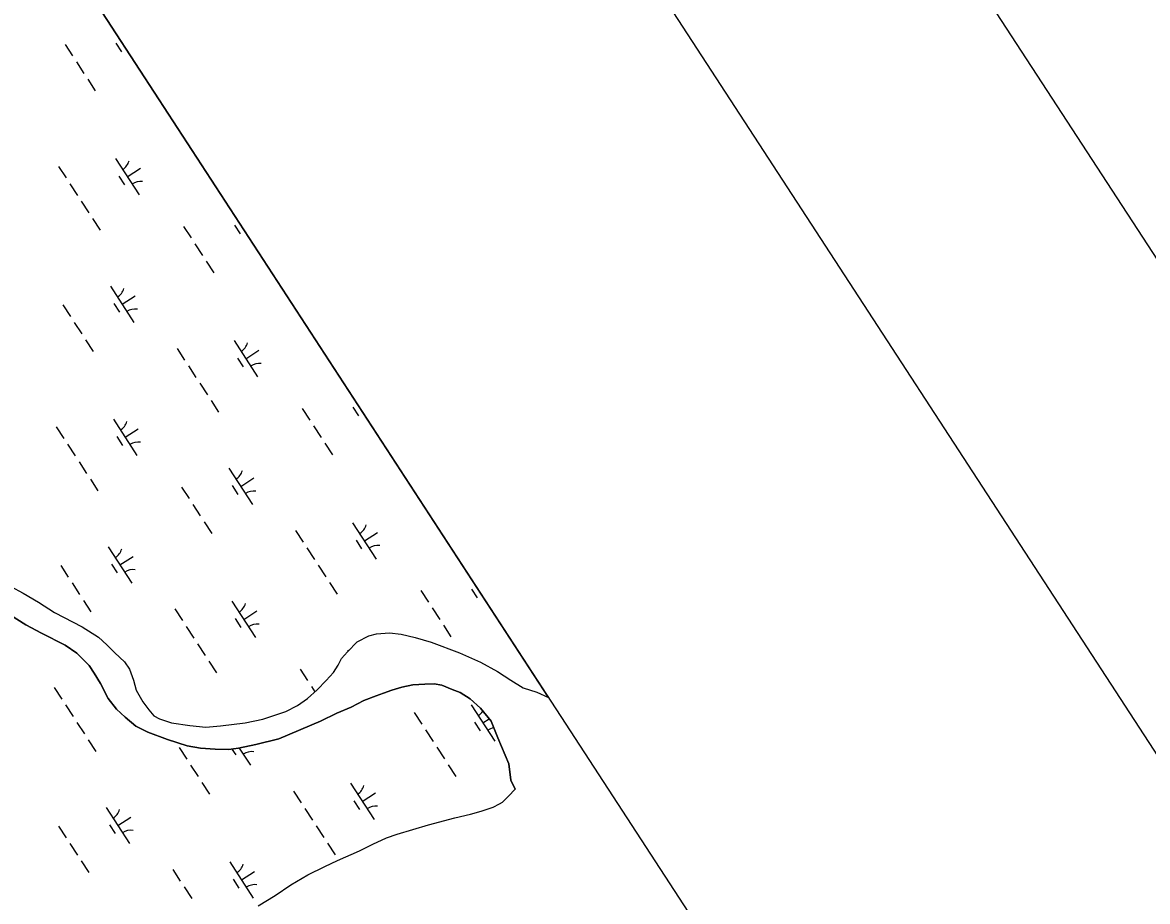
# Model space of a CAD drawing. Extents: x 3953924 to 3974542, y 193747 to 216192.
# Drawn here: x 3970369 to 3971668, y 203863 to 204879 of the extents above; entities that cross this region are included whole.
import ezdxf

# ---------------------------------------------------------------- set-up
doc = ezdxf.new("R2010")
doc.units = 0
for name, color, linetype in [('G-ANNO-NPLT', 7, 'Continuous'), ('V-ANNO-SYMB', 7, 'Continuous'), ('V-GRID-FRAM', 7, 'Continuous'), ('V-TOPO-SHOR', 7, 'Continuous'), ('V-WETL-SWMP', 7, 'Continuous')]:
    doc.layers.add(name, color=color, linetype=linetype)

msp = doc.modelspace()

# ---------------------------------------------------------------- linework, layer by layer
at = {"layer": 'G-ANNO-NPLT'}
msp.add_lwpolyline([(3954168.8, 209355.9), (3964170.5, 193991), (3974297.3, 200583), (3964295.6, 215947.9)], close=True, dxfattribs=at)
at = {"layer": 'V-ANNO-SYMB'}
msp.add_lwpolyline([(3955180.9, 208373.9), (3964205.1, 194510.7), (3973808.1, 200761.7), (3964783.9, 214624.9), (3955180.9, 208373.9)], dxfattribs=at)
at = {"layer": 'V-GRID-FRAM'}
msp.add_lwpolyline([(3964669.3, 213787.9), (3972946, 201072.9), (3966057, 196668.5), (3957950.8, 209463.9), (3964669.3, 213787.9)], dxfattribs=at)
at = {"layer": 'V-TOPO-SHOR'}
for points in [[(3970355.1, 204227.4), (3970369.4, 204219.8), (3970387.2, 204209.1), (3970405.5, 204197.2), (3970437.6, 204180.7), (3970456.6, 204168.8), (3970466, 204160.1), (3970475.4, 204150.8), (3970486.5, 204140.3), (3970492.3, 204131.7), (3970496.8, 204119), (3970500.1, 204107.5), (3970507.6, 204094), (3970514.6, 204084.8), (3970520.4, 204078), (3970527, 204074.3), (3970540.7, 204069.7), (3970561.7, 204066.7), (3970580.3, 204065), (3970597.2, 204066.4), (3970625.6, 204069.9), (3970646.1, 204074.2), (3970657.7, 204078.1)], [(3970354.9, 204194.3), (3970372.6, 204183), (3970390.5, 204173.5), (3970417.8, 204159.6), (3970431.4, 204150.2), (3970436.1, 204145.8), (3970445.5, 204136), (3970451.3, 204127.4), (3970458.8, 204115.1), (3970467.4, 204098.1), (3970477.3, 204085.8), (3970487.3, 204076.5), (3970499.6, 204065.9), (3970513.3, 204059), (3970536, 204050.5), (3970558.7, 204043.3)], [(3970657.7, 204078.1), (3970672.9, 204083.1), (3970686.3, 204090), (3970697.9, 204098.1), (3970709, 204108.1), (3970719.5, 204118.6), (3970727.6, 204128.1), (3970733.2, 204136.3), (3970737.1, 204144.1), (3970743.9, 204151.7), (3970755, 204163.5), (3970768.4, 204170.3), (3970777.5, 204172.5), (3970792.6, 204173.9), (3970805.8, 204172.4), (3970822, 204168.4), (3970840.5, 204163.1), (3970873.3, 204150.8), (3970897.7, 204139.9), (3970917.3, 204129.2), (3970932.7, 204119.1), (3970946.9, 204110.3), (3970962.4, 204105.1), (3970976.1, 204099.2)], [(3970558.7, 204043.3), (3970574.2, 204040.5), (3970591.1, 204039.5), (3970606.7, 204039.1), (3970618.2, 204040.6), (3970638.2, 204044.9), (3970664.8, 204051.4), (3970712.9, 204071.9), (3970731.8, 204081), (3970748.2, 204087.8), (3970762.9, 204095.8), (3970776.9, 204100.9), (3970785.4, 204104.3), (3970795.1, 204107.7), (3970806.6, 204111), (3970819.3, 204113.6), (3970833.2, 204114.5), (3970844.1, 204114.8), (3970853, 204113.4), (3970865, 204108.3), (3970873.9, 204105), (3970885.7, 204097.5), (3970897.5, 204086.9), (3970909.8, 204071.6), (3970917.7, 204052.7), (3970930.2, 204022.3), (3970932.7, 204003.6), (3970937.4, 203993.3)], [(3970640.7, 203858.3), (3970660.3, 203870.4), (3970678.7, 203882.6), (3970698.2, 203894.1), (3970717.7, 203903.8), (3970732.4, 203910.7), (3970757.9, 203922.1), (3970773.2, 203929.5), (3970789, 203936.9), (3970801.2, 203941.4), (3970837.6, 203951.9), (3970867.9, 203960.2), (3970886.1, 203964.5), (3970898.2, 203967.8), (3970912.1, 203972.3), (3970919.5, 203976.3), (3970923.1, 203978), (3970929.9, 203985), (3970937.4, 203993.3)]]:
    msp.add_lwpolyline(points, dxfattribs=at)
at = {"layer": 'V-WETL-SWMP'}
for p, q in [((3970976.1, 204099.2), (3968961.1, 207194.7)), ((3970417.8, 204853.7), (3970426.5, 204840.3)), ((3970476.5, 204855.2), (3970483, 204845.2)), ((3970430.9, 204833.6), (3970439.6, 204820.2)), ((3970444, 204813.5), (3970452.7, 204800.1)), ((3970476.1, 204721.7), (3970503.3, 204679.8)), ((3970410.2, 204712.7), (3970419, 204699.3)), ((3970489.7, 204700.7), (3970504.8, 204710.5)), ((3970423.3, 204692.6), (3970432.1, 204679.2)), ((3970480, 204701.5), (3970486.5, 204691.5)), ((3970436.4, 204672.5), (3970445.2, 204659.1)), ((3970449.5, 204652.4), (3970458.2, 204639)), ((3970554.7, 204643.4), (3970563.4, 204630)), ((3970613.4, 204644.9), (3970619.9, 204634.9)), ((3970567.8, 204623.3), (3970576.5, 204609.9)), ((3970580.9, 204603.2), (3970589.6, 204589.7)), ((3970470.1, 204574.3), (3970497.3, 204532.4)), ((3970483.7, 204553.4), (3970498.8, 204563.2)), ((3970415.3, 204552.6), (3970424, 204539.2)), ((3970474, 204554.2), (3970480.5, 204544.1)), ((3970428.4, 204532.5), (3970437.1, 204519.1)), ((3970441.5, 204512.4), (3970450.2, 204499)), ((3970613, 204511.4), (3970640.2, 204469.4)), ((3970547.1, 204502.4), (3970555.9, 204489)), ((3970626.6, 204490.4), (3970641.7, 204500.2)), ((3970560.2, 204482.3), (3970569, 204468.9)), ((3970616.9, 204491.2), (3970623.4, 204481.2)), ((3970573.3, 204462.2), (3970582.1, 204448.8)), ((3970586.4, 204442.1), (3970595.1, 204428.7)), ((3970691.6, 204433.1), (3970700.4, 204419.6)), ((3970750.3, 204434.6), (3970756.8, 204424.5)), ((3970473.6, 204420.6), (3970500.8, 204378.7)), ((3970407.7, 204411.7), (3970416.5, 204398.3)), ((3970487.2, 204399.7), (3970502.3, 204409.5)), ((3970704.7, 204412.9), (3970713.4, 204399.5)), ((3970420.8, 204391.6), (3970429.6, 204378.2)), ((3970477.5, 204400.5), (3970484, 204390.4)), ((3970717.8, 204392.8), (3970726.5, 204379.4)), ((3970433.9, 204371.4), (3970442.7, 204358)), ((3970607, 204364), (3970634.3, 204322.1)), ((3970447, 204351.3), (3970455.7, 204337.9)), ((3970620.6, 204343), (3970635.7, 204352.9)), ((3970552.2, 204342.3), (3970561, 204328.9)), ((3970610.9, 204343.9), (3970617.4, 204333.8)), ((3970565.3, 204322.2), (3970574, 204308.8)), ((3970578.4, 204302.1), (3970587.1, 204288.7)), ((3970749.9, 204301), (3970777.1, 204259.1)), ((3970684, 204292.1), (3970692.8, 204278.7)), ((3970763.5, 204280.1), (3970778.6, 204289.9)), ((3970467.6, 204273.2), (3970494.9, 204231.3)), ((3970753.8, 204280.9), (3970760.3, 204270.8)), ((3970481.2, 204252.3), (3970496.3, 204262.1)), ((3970697.1, 204272), (3970705.9, 204258.6)), ((3970412.8, 204251.6), (3970421.5, 204238.2)), ((3970471.5, 204253.1), (3970478, 204243.1)), ((3970710.2, 204251.9), (3970719, 204238.5)), ((3970355.1, 204227.4), (3970369.4, 204219.8)), ((3970425.9, 204231.5), (3970434.6, 204218)), ((3970723.3, 204231.8), (3970732.1, 204218.3)), ((3970828.5, 204222.7), (3970837.3, 204209.3)), ((3970887.2, 204224.3), (3970893.7, 204214.2)), ((3970369.4, 204219.8), (3970387.2, 204209.1)), ((3970387.2, 204209.1), (3970405.5, 204197.2)), ((3970439, 204211.3), (3970447.7, 204197.9)), ((3970610.5, 204210.3), (3970637.7, 204168.4)), ((3970405.5, 204197.2), (3970437.6, 204180.7)), ((3970544.6, 204201.4), (3970553.4, 204187.9)), ((3970624.1, 204189.3), (3970639.2, 204199.2)), ((3970841.6, 204202.6), (3970850.4, 204189.2)), ((3970372.6, 204183), (3970354.9, 204194.3)), ((3970390.5, 204173.5), (3970372.6, 204183)), ((3970614.4, 204190.2), (3970620.9, 204180.1)), ((3970854.7, 204182.5), (3970863.4, 204169.1)), ((3970417.8, 204159.6), (3970390.5, 204173.5)), ((3970437.6, 204180.7), (3970456.6, 204168.8)), ((3970557.7, 204181.2), (3970566.5, 204167.8)), ((3970755, 204163.5), (3970768.4, 204170.3)), ((3970768.4, 204170.3), (3970777.5, 204172.5)), ((3970777.5, 204172.5), (3970792.6, 204173.9)), ((3970792.6, 204173.9), (3970805.8, 204172.4)), ((3970805.8, 204172.4), (3970822, 204168.4)), ((3970431.4, 204150.2), (3970417.8, 204159.6)), ((3970456.6, 204168.8), (3970466, 204160.1)), ((3970466, 204160.1), (3970475.4, 204150.8)), ((3970570.8, 204161.1), (3970579.6, 204147.7)), ((3970743.9, 204151.7), (3970755, 204163.5)), ((3970822, 204168.4), (3970840.5, 204163.1)), ((3970840.5, 204163.1), (3970873.3, 204150.8)), ((3970436.1, 204145.8), (3970431.4, 204150.2)), ((3970445.5, 204136), (3970436.1, 204145.8)), ((3970475.4, 204150.8), (3970486.5, 204140.3)), ((3970733.2, 204136.3), (3970737.1, 204144.1)), ((3970737.1, 204144.1), (3970743.9, 204151.7)), ((3970743.9, 204153.7), (3970744.6, 204152.5)), ((3970873.3, 204150.8), (3970897.7, 204139.9)), ((3970451.3, 204127.4), (3970445.5, 204136)), ((3970486.5, 204140.3), (3970492.3, 204131.7)), ((3970492.3, 204131.7), (3970496.8, 204119)), ((3970583.9, 204141), (3970592.7, 204127.6)), ((3970689.1, 204132), (3970697.9, 204118.6)), ((3970727.6, 204128.1), (3970733.2, 204136.3)), ((3970897.7, 204139.9), (3970917.3, 204129.2)), ((3970458.8, 204115.1), (3970451.3, 204127.4)), ((3970496.8, 204119), (3970500.1, 204107.5)), ((3970709, 204108.1), (3970719.5, 204118.6)), ((3970719.5, 204118.6), (3970727.6, 204128.1)), ((3970917.3, 204129.2), (3970932.7, 204119.1)), ((3970932.7, 204119.1), (3970946.9, 204110.3)), ((3970405.2, 204110.6), (3970414, 204097.2)), ((3970467.4, 204098.1), (3970458.8, 204115.1)), ((3970500.1, 204107.5), (3970507.6, 204094)), ((3970697.9, 204098.1), (3970709, 204108.1)), ((3970702.2, 204111.9), (3970706.3, 204105.6)), ((3970785.4, 204104.3), (3970776.9, 204100.9)), ((3970795.1, 204107.7), (3970785.4, 204104.3)), ((3970806.6, 204111), (3970795.1, 204107.7)), ((3970819.3, 204113.6), (3970806.6, 204111)), ((3970833.2, 204114.5), (3970819.3, 204113.6)), ((3970844.1, 204114.8), (3970833.2, 204114.5)), ((3970853, 204113.4), (3970844.1, 204114.8)), ((3970865, 204108.3), (3970853, 204113.4)), ((3970873.9, 204105), (3970865, 204108.3)), ((3970885.7, 204097.5), (3970873.9, 204105)), ((3970946.9, 204110.3), (3970962.4, 204105.1)), ((3970962.4, 204105.1), (3970976.1, 204099.2)), ((3970477.3, 204085.8), (3970467.4, 204098.1)), ((3970507.6, 204094), (3970514.6, 204084.8)), ((3970686.3, 204090), (3970697.9, 204098.1)), ((3970762.9, 204095.8), (3970748.2, 204087.8)), ((3970776.9, 204100.9), (3970762.9, 204095.8)), ((3970897.5, 204086.9), (3970885.7, 204097.5)), ((3970418.3, 204090.5), (3970427.1, 204077.1)), ((3970487.3, 204076.5), (3970477.3, 204085.8)), ((3970514.6, 204084.8), (3970520.4, 204078)), ((3970657.7, 204078.1), (3970672.9, 204083.1)), ((3970672.9, 204083.1), (3970686.3, 204090)), ((3970731.8, 204081), (3970712.9, 204071.9)), ((3970748.2, 204087.8), (3970731.8, 204081)), ((3970821, 204081.8), (3970829.7, 204068.4)), ((3970886.8, 204090.7), (3970914.1, 204048.8)), ((3970909.8, 204071.6), (3970897.5, 204086.9)), ((3970431.4, 204070.4), (3970440.2, 204057)), ((3970499.6, 204065.9), (3970487.3, 204076.5)), ((3970513.3, 204059), (3970499.6, 204065.9)), ((3970520.4, 204078), (3970527, 204074.3)), ((3970527, 204074.3), (3970540.7, 204069.7)), ((3970540.7, 204069.7), (3970561.7, 204066.7)), ((3970561.7, 204066.7), (3970580.3, 204065)), ((3970580.3, 204065), (3970597.2, 204066.4)), ((3970597.2, 204066.4), (3970625.6, 204069.9)), ((3970625.6, 204069.9), (3970646.1, 204074.2)), ((3970646.1, 204074.2), (3970657.7, 204078.1)), ((3970712.9, 204071.9), (3970664.8, 204051.4)), ((3970890.7, 204070.6), (3970897.2, 204060.5)), ((3970900.4, 204069.8), (3970907.5, 204074.4)), ((3970917.7, 204052.7), (3970909.8, 204071.6)), ((3970536, 204050.5), (3970513.3, 204059)), ((3970834, 204061.7), (3970842.8, 204048.3)), ((3970930.2, 204022.3), (3970917.7, 204052.7)), ((3970444.5, 204050.3), (3970453.2, 204036.9)), ((3970558.7, 204043.3), (3970536, 204050.5)), ((3970549.7, 204041.2), (3970558.5, 204027.8)), ((3970574.2, 204040.5), (3970558.7, 204043.3)), ((3970591.1, 204039.5), (3970574.2, 204040.5)), ((3970606.7, 204039.1), (3970591.1, 204039.5)), ((3970618.2, 204040.6), (3970606.7, 204039.1)), ((3970610.5, 204039.6), (3970614.9, 204032.7)), ((3970638.2, 204044.9), (3970618.2, 204040.6)), ((3970618.9, 204040.7), (3970631.8, 204021)), ((3970664.8, 204051.4), (3970638.2, 204044.9)), ((3970847.1, 204041.6), (3970855.9, 204028.1)), ((3970562.8, 204021.1), (3970571.5, 204007.7)), ((3970860.2, 204021.4), (3970869, 204008)), ((3970932.7, 204003.6), (3970930.2, 204022.3)), ((3970575.9, 204001), (3970584.6, 203987.6)), ((3970937.4, 203993.3), (3970932.7, 204003.6)), ((3970681.6, 203991), (3970690.3, 203977.6)), ((3970747.4, 204000), (3970774.6, 203958.1)), ((3970761, 203979), (3970776.1, 203988.8)), ((3970929.9, 203985), (3970937.4, 203993.3)), ((3970751.3, 203979.8), (3970757.8, 203969.8)), ((3970912.1, 203972.3), (3970919.5, 203976.3)), ((3970919.5, 203976.3), (3970923.1, 203978)), ((3970923.1, 203978), (3970929.9, 203985)), ((3970465.1, 203972.2), (3970492.4, 203930.3)), ((3970694.6, 203970.9), (3970703.4, 203957.5)), ((3970867.9, 203960.2), (3970886.1, 203964.5)), ((3970886.1, 203964.5), (3970898.2, 203967.8)), ((3970898.2, 203967.8), (3970912.1, 203972.3)), ((3970410.3, 203950.5), (3970419, 203937.1)), ((3970469, 203952), (3970475.5, 203942)), ((3970478.7, 203951.2), (3970493.8, 203961)), ((3970707.7, 203950.8), (3970716.5, 203937.4)), ((3970801.2, 203941.4), (3970837.6, 203951.9)), ((3970837.6, 203951.9), (3970867.9, 203960.2)), ((3970773.2, 203929.5), (3970789, 203936.9)), ((3970789, 203936.9), (3970801.2, 203941.4)), ((3970423.4, 203930.4), (3970432.1, 203917)), ((3970720.8, 203930.7), (3970729.6, 203917.3)), ((3970757.9, 203922.1), (3970773.2, 203929.5)), ((3970436.5, 203910.3), (3970445.2, 203896.9)), ((3970717.7, 203903.8), (3970732.4, 203910.7)), ((3970732.4, 203910.7), (3970757.9, 203922.1)), ((3970542.1, 203900.3), (3970550.9, 203886.9)), ((3970608, 203909.2), (3970635.2, 203867.3)), ((3970621.6, 203888.3), (3970636.7, 203898.1)), ((3970698.2, 203894.1), (3970717.7, 203903.8)), ((3970611.9, 203889.1), (3970618.4, 203879)), ((3970678.7, 203882.6), (3970698.2, 203894.1)), ((3970555.2, 203880.2), (3970564, 203866.8)), ((3970640.7, 203858.3), (3970660.3, 203870.4)), ((3970660.3, 203870.4), (3970678.7, 203882.6))]:
    msp.add_line(p, q, dxfattribs=at)
for centre, start, end in [((3970474.8, 204724), 302.2901, 343.8338), ((3970505, 204677.7), 82.2901, 123.8337), ((3970468.8, 204576.6), 302.2901, 343.8338), ((3970499, 204530.3), 82.2901, 123.8337), ((3970611.7, 204513.7), 302.2901, 343.8338), ((3970641.9, 204467.4), 82.2901, 123.8337), ((3970472.3, 204422.9), 302.2901, 343.8338), ((3970502.5, 204376.6), 82.2901, 123.8337), ((3970605.7, 204366.3), 302.2901, 343.8338), ((3970635.9, 204320), 82.2901, 123.8337), ((3970748.6, 204303.4), 302.2901, 343.8338), ((3970778.8, 204257.1), 82.2901, 123.8337), ((3970466.3, 204275.6), 302.2901, 343.8338), ((3970496.5, 204229.3), 82.2901, 123.8337), ((3970609.2, 204212.6), 302.2901, 343.8338), ((3970639.4, 204166.3), 82.2901, 123.8337), ((3970885.5, 204093), 302.2901, 326.9465), ((3970915.7, 204046.7), 99.1222, 123.8337), ((3970633.4, 204019), 82.2901, 123.8337), ((3970746.1, 204002.3), 302.2901, 343.8338), ((3970463.8, 203974.5), 302.2901, 343.8338), ((3970776.3, 203956), 82.2901, 123.8337), ((3970494, 203928.2), 82.2901, 123.8337), ((3970606.7, 203911.5), 302.2901, 343.8338), ((3970636.9, 203865.3), 82.2901, 123.8337)]:
    msp.add_arc(centre, 17.6, start, end, dxfattribs=at)

doc.saveas('drawing.dxf')
